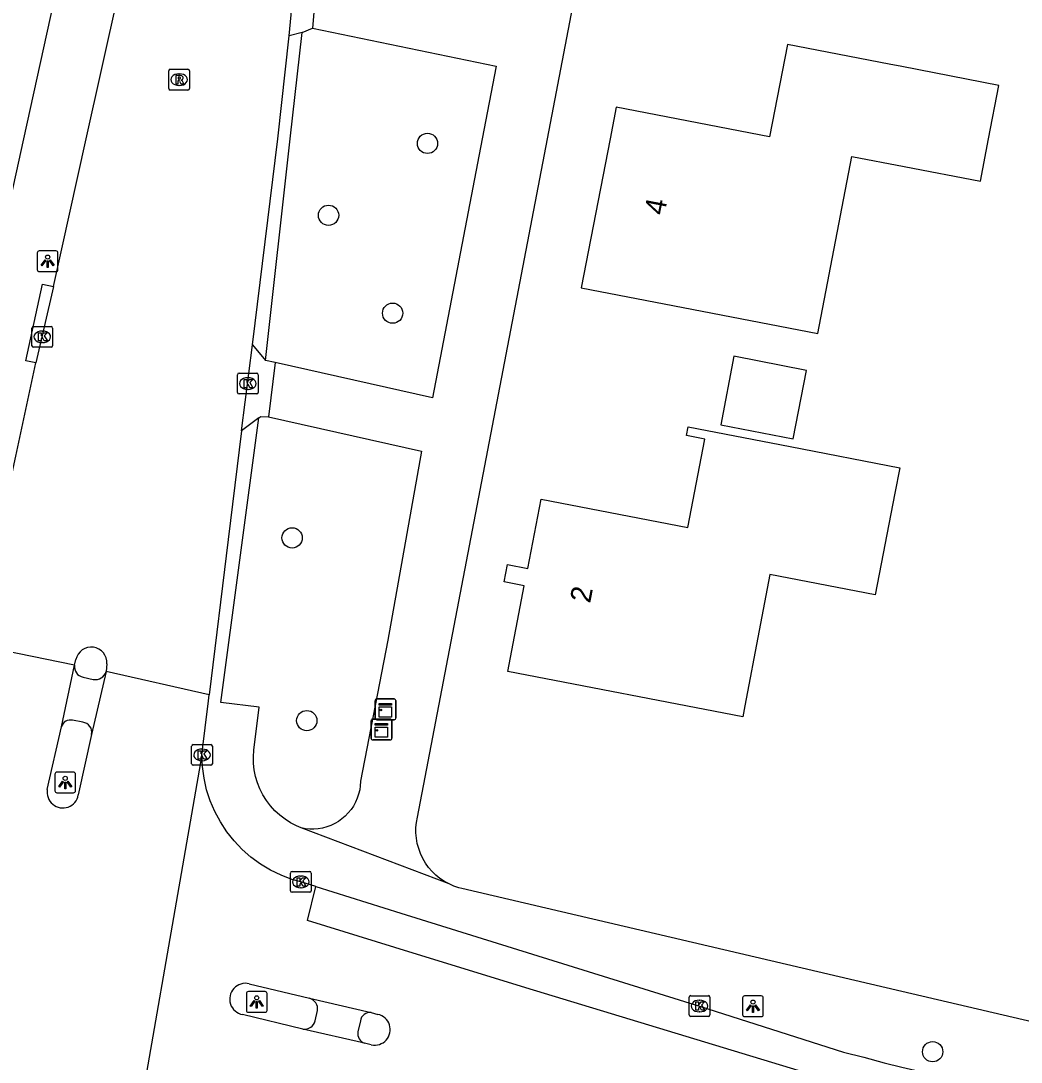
# Model space of a CAD drawing. Extents: x 162186 to 163152, y 385513 to 386513.
# Drawn here: x 162457.5 to 162505.8, y 385705.5 to 385755.7 of the extents above; entities that cross this region are included whole.
import ezdxf

# ---------------------------------------------------------------- set-up
doc = ezdxf.new("R2010")
doc.units = 0
for name, color, linetype in [('IMGEO_Boom', 7, 'Continuous'), ('IMGEO_Kast', 7, 'Continuous'), ('IMGEO_Kolk', 7, 'Continuous'), ('IMGEO_Lichtpunt', 7, 'Continuous'), ('IMGEO_Pand', 7, 'Continuous'), ('IMGEO_Pand_nummerreeks', 7, 'Continuous'), ('IMGEO_Rijbaan_lokaal_gesloten', 7, 'Continuous'), ('IMGEO_Rioolput', 7, 'Continuous'), ('IMGEO_Voetpad_open', 7, 'Continuous')]:
    doc.layers.add(name, color=color, linetype=linetype)

msp = doc.modelspace()

# ---------------------------------------------------------------- linework, layer by layer
at = {"layer": 'IMGEO_Boom'}
for centre in [(162477.107, 385749.78), (162472.335, 385746.312), (162475.426, 385741.591), (162470.576, 385730.752), (162471.284, 385721.94), (162501.483, 385705.972)]:
    msp.add_circle(centre, 0.489, dxfattribs=at)
at = {"layer": 'IMGEO_Kast'}
for p, q in [((162474.578, 385722.059), (162474.578, 385722.9)), ((162474.578, 385722.9), (162474.578, 385722.059)), ((162474.653, 385722.984), (162475.494, 385722.984)), ((162475.494, 385722.984), (162474.653, 385722.984)), ((162475.578, 385722.909), (162475.578, 385722.068)), ((162475.578, 385722.068), (162475.578, 385722.909)), ((162474.385, 385721.086), (162474.385, 385721.927)), ((162474.385, 385721.927), (162474.385, 385721.086)), ((162474.46, 385722.011), (162475.301, 385722.011)), ((162475.301, 385722.011), (162474.46, 385722.011)), ((162475.503, 385721.984), (162474.662, 385721.984)), ((162474.662, 385721.984), (162475.503, 385721.984)), ((162475.385, 385721.936), (162475.385, 385721.095)), ((162475.385, 385721.095), (162475.385, 385721.936)), ((162475.31, 385721.011), (162474.469, 385721.011)), ((162474.469, 385721.011), (162475.31, 385721.011))]:
    msp.add_line(p, q, dxfattribs=at)
for points in [[(162474.773, 385722.774), (162475.373, 385722.774), (162475.373, 385722.689), (162474.773, 385722.689), (162474.773, 385722.774)], [(162474.773, 385722.599), (162475.373, 385722.599), (162475.373, 385722.11), (162474.773, 385722.11), (162474.773, 385722.599)], [(162474.58, 385721.801), (162475.18, 385721.801), (162475.18, 385721.716), (162474.58, 385721.716), (162474.58, 385721.801)], [(162474.58, 385721.626), (162475.18, 385721.626), (162475.18, 385721.137), (162474.58, 385721.137), (162474.58, 385721.626)]]:
    msp.add_lwpolyline(points, dxfattribs=at)
for centre in [(162474.857, 385722.448), (162474.664, 385721.475)]:
    msp.add_circle(centre, 0.0377, dxfattribs=at)
for centre, start, end in [((162474.656, 385722.906), 92.4484, 184.2845), ((162474.656, 385722.906), 92.4484, 184.2845), ((162475.5, 385722.906), 2.4484, 94.2845), ((162475.5, 385722.906), 2.4484, 94.2845), ((162474.463, 385721.933), 92.4484, 184.2845), ((162474.463, 385721.933), 92.4484, 184.2845), ((162474.656, 385722.062), 182.4484, 274.2845), ((162474.656, 385722.062), 182.4484, 274.2845), ((162475.307, 385721.933), 2.4484, 94.2845), ((162475.307, 385721.933), 2.4484, 94.2845), ((162475.5, 385722.062), 272.4484, 4.2845), ((162475.5, 385722.062), 272.4484, 4.2845), ((162474.463, 385721.089), 182.4484, 274.2845), ((162474.463, 385721.089), 182.4484, 274.2845), ((162475.307, 385721.089), 272.4484, 4.2845), ((162475.307, 385721.089), 272.4484, 4.2845)]:
    msp.add_arc(centre, 0.0779, start, end, dxfattribs=at)
at = {"layer": 'IMGEO_Kolk'}
for p, q in [((162458.096, 385740.95), (162458.948, 385740.95)), ((162458.021, 385740.024), (162458.021, 385740.876)), ((162458.509, 385740.73), (162458.534, 385740.73)), ((162459.022, 385740.876), (162459.022, 385740.024)), ((162458.948, 385739.95), (162458.096, 385739.95)), ((162458.532, 385740.17), (162458.507, 385740.17)), ((162467.94, 385737.77), (162467.94, 385738.622)), ((162468.015, 385738.696), (162468.867, 385738.696)), ((162468.428, 385738.476), (162468.453, 385738.476)), ((162468.941, 385738.622), (162468.941, 385737.77)), ((162468.451, 385737.916), (162468.426, 385737.916)), ((162468.867, 385737.696), (162468.015, 385737.696)), ((162465.729, 385719.86), (162465.729, 385720.712)), ((162465.804, 385720.786), (162466.656, 385720.786)), ((162466.217, 385720.566), (162466.242, 385720.566)), ((162466.73, 385720.712), (162466.73, 385719.86)), ((162466.24, 385720.006), (162466.215, 385720.006)), ((162466.656, 385719.786), (162465.804, 385719.786)), ((162470.498, 385713.736), (162470.498, 385714.588)), ((162470.573, 385714.662), (162471.425, 385714.662)), ((162470.986, 385714.442), (162471.011, 385714.442)), ((162471.499, 385714.588), (162471.499, 385713.736)), ((162471.009, 385713.882), (162470.984, 385713.882)), ((162471.425, 385713.662), (162470.573, 385713.662)), ((162489.735, 385707.749), (162489.735, 385708.601)), ((162489.81, 385708.675), (162490.662, 385708.675)), ((162490.223, 385708.455), (162490.248, 385708.455)), ((162490.736, 385708.601), (162490.736, 385707.749)), ((162490.246, 385707.895), (162490.221, 385707.895)), ((162490.662, 385707.675), (162489.81, 385707.675))]:
    msp.add_line(p, q, dxfattribs=at)
for points in [[(162458.096, 385740.95), (162458.948, 385740.95)], [(162458.021, 385740.024), (162458.021, 385740.876)], [(162458.342, 385740.65), (162458.465, 385740.65), (162458.465, 385740.499), (162458.595, 385740.65), (162458.759, 385740.65), (162458.613, 385740.499), (162458.766, 385740.25), (162458.614, 385740.25), (162458.529, 385740.414), (162458.465, 385740.347), (162458.465, 385740.25), (162458.342, 385740.25), (162458.342, 385740.65)], [(162459.022, 385740.876), (162459.022, 385740.024)], [(162458.948, 385739.95), (162458.096, 385739.95)], [(162467.94, 385737.77), (162467.94, 385738.622)], [(162468.015, 385738.696), (162468.867, 385738.696)], [(162468.941, 385738.622), (162468.941, 385737.77)], [(162468.261, 385738.396), (162468.384, 385738.396), (162468.384, 385738.245), (162468.514, 385738.396), (162468.678, 385738.396), (162468.532, 385738.245), (162468.685, 385737.996), (162468.533, 385737.996), (162468.448, 385738.16), (162468.384, 385738.093), (162468.384, 385737.996), (162468.261, 385737.996), (162468.261, 385738.396)], [(162468.867, 385737.696), (162468.015, 385737.696)], [(162465.729, 385719.86), (162465.729, 385720.712)], [(162465.804, 385720.786), (162466.656, 385720.786)], [(162466.05, 385720.486), (162466.173, 385720.486), (162466.173, 385720.335), (162466.303, 385720.486), (162466.467, 385720.486), (162466.321, 385720.335), (162466.474, 385720.086), (162466.322, 385720.086), (162466.237, 385720.25), (162466.173, 385720.183), (162466.173, 385720.086), (162466.05, 385720.086), (162466.05, 385720.486)], [(162466.73, 385720.712), (162466.73, 385719.86)], [(162466.656, 385719.786), (162465.804, 385719.786)], [(162470.498, 385713.736), (162470.498, 385714.588)], [(162470.573, 385714.662), (162471.425, 385714.662)], [(162470.819, 385714.362), (162470.942, 385714.362), (162470.942, 385714.211), (162471.072, 385714.362), (162471.236, 385714.362), (162471.09, 385714.211), (162471.243, 385713.962), (162471.091, 385713.962), (162471.006, 385714.126), (162470.942, 385714.059), (162470.942, 385713.962), (162470.819, 385713.962), (162470.819, 385714.362)], [(162471.499, 385714.588), (162471.499, 385713.736)], [(162471.425, 385713.662), (162470.573, 385713.662)], [(162489.735, 385707.749), (162489.735, 385708.601)], [(162489.81, 385708.675), (162490.662, 385708.675)], [(162490.056, 385708.375), (162490.179, 385708.375), (162490.179, 385708.224), (162490.309, 385708.375), (162490.473, 385708.375), (162490.327, 385708.224), (162490.48, 385707.975), (162490.328, 385707.975), (162490.243, 385708.139), (162490.179, 385708.072), (162490.179, 385707.975), (162490.056, 385707.975), (162490.056, 385708.375)], [(162490.736, 385708.601), (162490.736, 385707.749)], [(162490.662, 385707.675), (162489.81, 385707.675)]]:
    msp.add_lwpolyline(points, dxfattribs=at)
for centre, start, end in [((162458.098, 385740.874), 91.552, 178.448), ((162458.098, 385740.874), 91.552, 178.448), ((162458.946, 385740.874), 1.552, 88.448), ((162458.946, 385740.874), 1.552, 88.448), ((162458.098, 385740.026), 181.552, 268.448), ((162458.098, 385740.026), 181.552, 268.448), ((162458.946, 385740.026), 271.552, 358.448), ((162458.946, 385740.026), 271.552, 358.448), ((162468.017, 385738.62), 91.552, 178.448), ((162468.017, 385738.62), 91.552, 178.448), ((162468.865, 385738.62), 1.552, 88.448), ((162468.865, 385738.62), 1.552, 88.448), ((162468.017, 385737.772), 181.552, 268.448), ((162468.017, 385737.772), 181.552, 268.448), ((162468.865, 385737.772), 271.552, 358.448), ((162468.865, 385737.772), 271.552, 358.448), ((162465.806, 385720.71), 91.552, 178.448), ((162465.806, 385720.71), 91.552, 178.448), ((162466.654, 385720.71), 1.552, 88.448), ((162466.654, 385720.71), 1.552, 88.448), ((162465.806, 385719.862), 181.552, 268.448), ((162465.806, 385719.862), 181.552, 268.448), ((162466.654, 385719.862), 271.552, 358.448), ((162466.654, 385719.862), 271.552, 358.448), ((162470.575, 385714.586), 91.552, 178.448), ((162470.575, 385714.586), 91.552, 178.448), ((162471.423, 385714.586), 1.552, 88.448), ((162471.423, 385714.586), 1.552, 88.448), ((162470.575, 385713.738), 181.552, 268.448), ((162470.575, 385713.738), 181.552, 268.448), ((162471.423, 385713.738), 271.552, 358.448), ((162471.423, 385713.738), 271.552, 358.448), ((162489.812, 385708.599), 91.552, 178.448), ((162489.812, 385708.599), 91.552, 178.448), ((162490.66, 385708.599), 1.552, 88.448), ((162490.66, 385708.599), 1.552, 88.448), ((162489.812, 385707.751), 181.552, 268.448), ((162489.812, 385707.751), 181.552, 268.448), ((162490.66, 385707.751), 271.552, 358.448), ((162490.66, 385707.751), 271.552, 358.448)]:
    msp.add_arc(centre, 0.0765, start, end, dxfattribs=at)
for centre, major_axis, ratio, start_param, end_param in [((162458.508, 385740.45), (-0.387, 0.002), 0.722429, 4.712389, 7.853982), ((162458.533, 385740.45), (-0.39, 0.002), 0.717154, 1.570796, 4.712389), ((162468.427, 385738.196), (-0.387, 0.002), 0.722429, 4.712389, 7.853982), ((162468.452, 385738.196), (-0.39, 0.002), 0.717154, 1.570796, 4.712389), ((162466.216, 385720.286), (-0.387, 0.002), 0.722429, 4.712389, 7.853982), ((162466.241, 385720.286), (-0.39, 0.002), 0.717154, 1.570796, 4.712389), ((162470.985, 385714.162), (-0.387, 0.002), 0.722429, 4.712389, 7.853982), ((162471.01, 385714.162), (-0.39, 0.002), 0.717154, 1.570796, 4.712389), ((162490.222, 385708.175), (-0.387, 0.002), 0.722429, 4.712389, 7.853982), ((162490.247, 385708.175), (-0.39, 0.002), 0.717154, 1.570796, 4.712389)]:
    msp.add_ellipse(centre, major_axis=major_axis, ratio=ratio, start_param=start_param, end_param=end_param, dxfattribs=at)
at = {"layer": 'IMGEO_Lichtpunt'}
for p, q in [((162458.28, 385744.499), (162458.28, 385743.692)), ((162458.28, 385744.499), (162458.28, 385743.692)), ((162459.182, 385744.594), (162458.374, 385744.594)), ((162459.182, 385744.594), (162458.374, 385744.594)), ((162459.276, 385743.692), (162459.276, 385744.499)), ((162459.276, 385743.692), (162459.276, 385744.499)), ((162458.374, 385743.598), (162459.182, 385743.598)), ((162458.374, 385743.598), (162459.182, 385743.598)), ((162459.129, 385719.36), (162459.129, 385718.553)), ((162459.129, 385719.36), (162459.129, 385718.553)), ((162460.031, 385719.455), (162459.223, 385719.455)), ((162460.031, 385719.455), (162459.223, 385719.455)), ((162460.125, 385718.553), (162460.125, 385719.36)), ((162460.125, 385718.553), (162460.125, 385719.36)), ((162459.223, 385718.459), (162460.031, 385718.459)), ((162459.223, 385718.459), (162460.031, 385718.459)), ((162468.371, 385708.774), (162468.371, 385707.967)), ((162468.371, 385708.774), (162468.371, 385707.967)), ((162469.273, 385708.869), (162468.465, 385708.869)), ((162469.273, 385708.869), (162468.465, 385708.869)), ((162469.367, 385707.967), (162469.367, 385708.774)), ((162469.367, 385707.967), (162469.367, 385708.774)), ((162492.314, 385708.568), (162492.314, 385707.761)), ((162492.314, 385708.568), (162492.314, 385707.761)), ((162493.216, 385708.663), (162492.408, 385708.663)), ((162493.216, 385708.663), (162492.408, 385708.663)), ((162493.31, 385707.761), (162493.31, 385708.568)), ((162493.31, 385707.761), (162493.31, 385708.568)), ((162468.465, 385707.873), (162469.273, 385707.873)), ((162468.465, 385707.873), (162469.273, 385707.873)), ((162492.408, 385707.667), (162493.216, 385707.667)), ((162492.408, 385707.667), (162493.216, 385707.667))]:
    msp.add_line(p, q, dxfattribs=at)
for points in [[(162458.654, 385744.163), (162458.693, 385744.135), (162458.505, 385743.873), (162458.467, 385743.9), (162458.654, 385744.163)], [(162458.756, 385744.115), (162458.803, 385744.115), (162458.803, 385743.793), (162458.756, 385743.793), (162458.756, 385744.115)], [(162458.866, 385744.135), (162458.904, 385744.162), (162459.091, 385743.9), (162459.052, 385743.872), (162458.866, 385744.135)], [(162459.503, 385719.024), (162459.542, 385718.996), (162459.354, 385718.734), (162459.316, 385718.761), (162459.503, 385719.024)], [(162459.605, 385718.976), (162459.652, 385718.976), (162459.652, 385718.654), (162459.605, 385718.654), (162459.605, 385718.976)], [(162459.715, 385718.996), (162459.753, 385719.023), (162459.94, 385718.761), (162459.901, 385718.733), (162459.715, 385718.996)], [(162468.745, 385708.438), (162468.784, 385708.41), (162468.596, 385708.148), (162468.558, 385708.175), (162468.745, 385708.438)], [(162468.847, 385708.39), (162468.894, 385708.39), (162468.894, 385708.068), (162468.847, 385708.068), (162468.847, 385708.39)], [(162468.957, 385708.41), (162468.995, 385708.437), (162469.182, 385708.175), (162469.143, 385708.147), (162468.957, 385708.41)], [(162492.688, 385708.232), (162492.727, 385708.204), (162492.539, 385707.942), (162492.501, 385707.969), (162492.688, 385708.232)], [(162492.79, 385708.184), (162492.837, 385708.184), (162492.837, 385707.862), (162492.79, 385707.862), (162492.79, 385708.184)], [(162492.9, 385708.204), (162492.938, 385708.231), (162493.125, 385707.969), (162493.086, 385707.941), (162492.9, 385708.204)]]:
    msp.add_lwpolyline(points, dxfattribs=at)
for centre in [(162458.779, 385744.297), (162459.628, 385719.158), (162468.87, 385708.572), (162492.813, 385708.366)]:
    msp.add_circle(centre, 0.0994, dxfattribs=at)
for centre, start, end in [((162458.374, 385744.499), 90, 180), ((162458.374, 385744.499), 90, 180), ((162459.182, 385744.499), 0, 90), ((162459.182, 385744.499), 0, 90), ((162458.374, 385743.692), 180, 270), ((162458.374, 385743.692), 180, 270), ((162459.182, 385743.692), 270, 0), ((162459.182, 385743.692), 270, 360), ((162459.223, 385719.36), 90, 180), ((162459.223, 385719.36), 90, 180), ((162460.031, 385719.36), 0, 90), ((162460.031, 385719.36), 0, 90), ((162459.223, 385718.553), 180, 270), ((162459.223, 385718.553), 180, 270), ((162460.031, 385718.553), 270, 0), ((162460.031, 385718.553), 270, 360), ((162468.465, 385708.774), 90, 180), ((162468.465, 385708.774), 90, 180), ((162469.273, 385708.774), 0, 90), ((162469.273, 385708.774), 0, 90), ((162492.408, 385708.568), 90, 180), ((162492.408, 385708.568), 90, 180), ((162493.216, 385708.568), 0, 90), ((162493.216, 385708.568), 0, 90), ((162468.465, 385707.967), 180, 270), ((162468.465, 385707.967), 180, 270), ((162469.273, 385707.967), 270, 0), ((162469.273, 385707.967), 270, 360), ((162492.408, 385707.761), 180, 270), ((162492.408, 385707.761), 180, 270), ((162493.216, 385707.761), 270, 0), ((162493.216, 385707.761), 270, 360)]:
    msp.add_arc(centre, 0.0946, start, end, dxfattribs=at)
at = {"layer": 'IMGEO_Pand'}
for points in [[(162500.113, 385748.668), (162503.791, 385747.959), (162504.185, 385750), (162504.682, 385752.579), (162500, 385753.483), (162499.381, 385753.602), (162494.471, 385754.549), (162493.613, 385750.102), (162486.211, 385751.529), (162485.916, 385750), (162484.531, 385742.82), (162489.441, 385741.873), (162495.941, 385740.618), (162497.587, 385749.155), (162500.113, 385748.668)], [(162494.756, 385735.528), (162495.395, 385738.834), (162491.894, 385739.511), (162491.255, 385736.205), (162494.756, 385735.528)], [(162498.707, 385728.006), (162493.63, 385728.988), (162493.106, 385726.28), (162492.427, 385722.648), (162492.326, 385722.123), (162480.977, 385724.317), (162481.776, 385728.448), (162480.81, 385728.635), (162480.971, 385729.466), (162481.949, 385729.276), (162482.597, 385732.627), (162489.671, 385731.259), (162490.495, 385735.518), (162489.612, 385735.689), (162489.693, 385736.111), (162494.603, 385735.162), (162499.892, 385734.14), (162499.656, 385732.916), (162498.707, 385728.006)]]:
    msp.add_lwpolyline(points, dxfattribs=at)
at = {"layer": 'IMGEO_Rijbaan_lokaal_gesloten'}
for points in [[(162470.427, 385754.96), (162470.798, 385758.877)], [(162459.055, 385742.881), (162460.642, 385750), (162462.189, 385756.939)], [(162468.657, 385740.063), (162469.894, 385750), (162470.427, 385754.96)], [(162459.055, 385742.881), (162458.212, 385739.192)], [(162468.14, 385735.913), (162468.657, 385740.063)], [(162455.269, 385725.594), (162457.246, 385734.688), (162458.212, 385739.192)], [(162468.14, 385735.913), (162467.488, 385730.678), (162466.578, 385723.178)], [(162460.082, 385724.62), (162455.269, 385725.594)], [(162460.082, 385724.62), (162460.146, 385724.885)], [(162459.445, 385721.64), (162460.082, 385724.62)], [(162461.633, 385724.678), (162461.599, 385724.317)], [(162461.599, 385724.317), (162460.902, 385721.274)], [(162466.578, 385723.178), (162461.599, 385724.317)], [(162466.225, 385720.286), (162466.544, 385722.9), (162466.578, 385723.178)], [(162458.765, 385718.62), (162459.445, 385721.64)], [(162460.902, 385721.274), (162460.259, 385718.354)], [(162466.225, 385720.286), (162462.255, 385697.499)], [(162471.715, 385713.937), (162470.995, 385714.161), (162470.57, 385714.285), (162470.041, 385714.485), (162469.533, 385714.732), (162469.049, 385715.024), (162468.592, 385715.357), (162468.167, 385715.73), (162467.778, 385716.139), (162467.426, 385716.582), (162467.115, 385717.054), (162466.848, 385717.552), (162466.626, 385718.072), (162466.452, 385718.61), (162466.326, 385719.161), (162466.251, 385719.721), (162466.225, 385720.286)], [(162627.196, 385675.586), (162626.529, 385674.034), (162625.332, 385674.33), (162621.523, 385675.27), (162564.579, 385688.443), (162537.465, 385694.883), (162506.242, 385702.09), (162496.424, 385704.627), (162481.859, 385709.051), (162475.54, 385711), (162471.317, 385712.302), (162471.715, 385713.937)], [(162471.715, 385713.937), (162475.827, 385712.657), (162490.232, 385708.174), (162497.177, 385705.955), (162498.162, 385705.705), (162499.137, 385705.428), (162500, 385705.228), (162513.036, 385702.201), (162516.684, 385701.329)], [(162468.506, 385709.25), (162471.419, 385708.547)], [(162471.419, 385708.547), (162474.397, 385707.856)], [(162474.397, 385707.856), (162474.715, 385707.773)], [(162471.098, 385707.067), (162468.182, 385707.76)], [(162474.074, 385706.38), (162471.098, 385707.067)], [(162474.398, 385706.308), (162474.074, 385706.38)]]:
    msp.add_lwpolyline(points, dxfattribs=at)
for centre, radius, start, end in [((162460.883, 385724.735), 0.752, 355.6469, 168.5031), ((162459.512, 385718.486), 0.759, 169.8302, 349.9788), ((162468.329, 385708.508), 0.763, 76.5941, 258.87), ((162474.561, 385707.039), 0.749, 257.402, 78.1789)]:
    msp.add_arc(centre, radius, start, end, dxfattribs=at)
at = {"layer": 'IMGEO_Rioolput'}
for p, q in [((162464.622, 385752.428), (162464.622, 385753.28)), ((162464.697, 385753.354), (162465.549, 385753.354)), ((162465.11, 385753.134), (162465.135, 385753.134)), ((162465.623, 385753.28), (162465.623, 385752.428)), ((162465.133, 385752.574), (162465.108, 385752.574)), ((162465.549, 385752.354), (162464.697, 385752.354))]:
    msp.add_line(p, q, dxfattribs=at)
for points in [[(162464.622, 385752.428), (162464.622, 385753.28)], [(162464.697, 385753.354), (162465.549, 385753.354)], [(162465.211, 385753.052), (162464.959, 385753.054), (162464.959, 385752.654)], [(162465.137, 385752.973), (162465.083, 385752.973), (162465.083, 385752.892)], [(162465.623, 385753.28), (162465.623, 385752.428)], [(162464.959, 385752.654), (162465.083, 385752.654), (162465.083, 385752.816), (162465.094, 385752.816)], [(162465.083, 385752.892), (162465.135, 385752.892)], [(162465.141, 385752.787), (162465.212, 385752.654), (162465.352, 385752.654), (162465.287, 385752.78)], [(162465.549, 385752.354), (162464.697, 385752.354)]]:
    msp.add_lwpolyline(points, dxfattribs=at)
for centre, radius, start, end in [((162464.699, 385753.278), 0.0765, 91.552, 178.448), ((162464.699, 385753.278), 0.0765, 91.552, 178.448), ((162465.143, 385752.877), 0.0964, 77.0061, 93.1865), ((162465.157, 385752.934), 0.0378, 276.6634, 79.6772), ((162465.21, 385752.942), 0.109, 350.3612, 89.416), ((162465.547, 385753.278), 0.0765, 1.552, 88.448), ((162465.547, 385753.278), 0.0765, 1.552, 88.448), ((162465.093, 385752.763), 0.0533, 26.0293, 88.6989), ((162465.119, 385753.081), 0.19, 274.7715, 282.9687), ((162465.208, 385752.942), 0.112, 277.5842, 350.9817), ((162465.192, 385752.727), 0.108, 29.5134, 73.7905), ((162464.699, 385752.43), 0.0765, 181.552, 268.448), ((162464.699, 385752.43), 0.0765, 181.552, 268.448), ((162465.547, 385752.43), 0.0765, 271.552, 358.448), ((162465.547, 385752.43), 0.0765, 271.552, 358.448)]:
    msp.add_arc(centre, radius, start, end, dxfattribs=at)
for centre, major_axis, ratio, start_param, end_param in [((162465.109, 385752.854), (-0.387, 0.002), 0.722429, 4.712389, 7.853982), ((162465.134, 385752.854), (-0.39, 0.002), 0.717154, 1.570796, 4.712389)]:
    msp.add_ellipse(centre, major_axis=major_axis, ratio=ratio, start_param=start_param, end_param=end_param, dxfattribs=at)
at = {"layer": 'IMGEO_Voetpad_open'}
for points in [[(162451.431, 385721.992), (162451.536, 385722.303), (162451.611, 385722.618), (162457.633, 385750), (162471.711, 385814.014)], [(162478.146, 385714.062), (162477.922, 385714.186), (162477.709, 385714.329), (162477.511, 385714.491), (162477.327, 385714.67), (162477.16, 385714.864), (162477.011, 385715.073), (162476.881, 385715.294), (162476.772, 385715.526), (162476.684, 385715.766), (162476.617, 385716.014), (162476.573, 385716.266), (162476.552, 385716.522), (162476.553, 385716.778), (162476.578, 385717.033), (162476.625, 385717.285), (162482.897, 385750), (162488.149, 385777.393)], [(162471.796, 385758.227), (162471.557, 385755.335)], [(162469.294, 385739.31), (162470.488, 385750), (162471.066, 385755.135)], [(162471.557, 385755.335), (162480.423, 385753.499), (162479.75, 385750), (162477.348, 385737.507), (162469.753, 385739.207)], [(162471.066, 385755.135), (162470.427, 385754.96)], [(162471.066, 385755.135), (162471.557, 385755.335)], [(162458.212, 385739.192), (162457.724, 385739.3), (162458.531, 385742.997), (162459.055, 385742.881)], [(162468.657, 385740.063), (162469.294, 385739.31)], [(162469.753, 385739.207), (162469.294, 385739.31)], [(162469.753, 385739.207), (162469.437, 385736.589)], [(162471.01, 385716.767), (162470.787, 385716.861), (162470.503, 385717.008), (162470.233, 385717.18), (162469.979, 385717.375), (162469.744, 385717.593), (162469.529, 385717.83), (162469.336, 385718.086), (162469.167, 385718.358), (162469.023, 385718.644), (162468.904, 385718.941), (162468.813, 385719.248), (162468.75, 385719.562), (162468.715, 385719.88), (162468.709, 385720.201), (162468.731, 385720.52), (162468.991, 385722.592), (162467.144, 385722.81), (162468.968, 385736.539)], [(162468.968, 385736.539), (162468.14, 385735.913)], [(162468.968, 385736.539), (162469.069, 385736.612), (162469.437, 385736.589)], [(162469.437, 385736.589), (162476.824, 385734.929), (162475.188, 385725.813), (162473.878, 385719.025), (162473.878, 385719.012), (162473.866, 385718.803), (162473.836, 385718.597), (162473.787, 385718.394), (162473.72, 385718.196), (162473.636, 385718.005), (162473.535, 385717.822), (162473.418, 385717.649), (162473.286, 385717.487), (162473.141, 385717.337), (162472.982, 385717.202), (162472.812, 385717.08), (162472.632, 385716.975), (162472.443, 385716.886), (162472.247, 385716.814), (162472.046, 385716.76), (162471.84, 385716.724), (162471.632, 385716.707), (162471.423, 385716.708), (162471.215, 385716.728), (162471.01, 385716.767)], [(162460.488, 385724.035), (162460.98, 385723.931)], [(162460.474, 385721.86), (162459.987, 385721.957)], [(162478.146, 385714.062), (162471.01, 385716.767)], [(162629.147, 385681.529), (162628.945, 385681.229), (162628.717, 385680.948), (162628.465, 385680.688), (162628.191, 385680.452), (162627.897, 385680.242), (162627.585, 385680.059), (162627.258, 385679.904), (162626.918, 385679.779), (162626.569, 385679.685), (162626.213, 385679.622), (162625.852, 385679.592), (162625.491, 385679.594), (162625.131, 385679.628), (162624.775, 385679.694), (162617.624, 385681.414), (162500, 385708.882), (162478.764, 385713.841), (162478.624, 385713.877), (162478.381, 385713.959), (162478.146, 385714.062)], [(162471.691, 385707.466), (162471.799, 385707.955)], [(162473.87, 385707.459), (162473.755, 385706.932)]]:
    msp.add_lwpolyline(points, dxfattribs=at)
for centre, radius, start, end in [((162460.589, 385724.539), 0.514, 170.8833, 258.6393), ((162461.096, 385724.435), 0.517, 257.0553, 346.8389), ((162459.883, 385721.514), 0.456, 76.7556, 163.8886), ((162460.432, 385721.38), 0.482, 347.3361, 84.9508), ((162471.274, 385708.036), 0.531, 351.2283, 74.1638), ((162474.324, 385707.405), 0.457, 80.7958, 173.1872), ((162471.185, 385707.579), 0.519, 260.4011, 347.4682), ((162474.218, 385706.831), 0.474, 167.7523, 252.2948)]:
    msp.add_arc(centre, radius, start, end, dxfattribs=at)

# ---------------------------------------------------------------- texts
at = {"layer": 'IMGEO_Pand_nummerreeks'}
for s, rotation, p in [('4', 79.0796, (162488.54, 385746.283)), ('2', 78.9708, (162484.953, 385727.572))]:
    msp.add_text(s, height=1, rotation=rotation, dxfattribs=at).set_placement(p)

doc.saveas('drawing.dxf')
